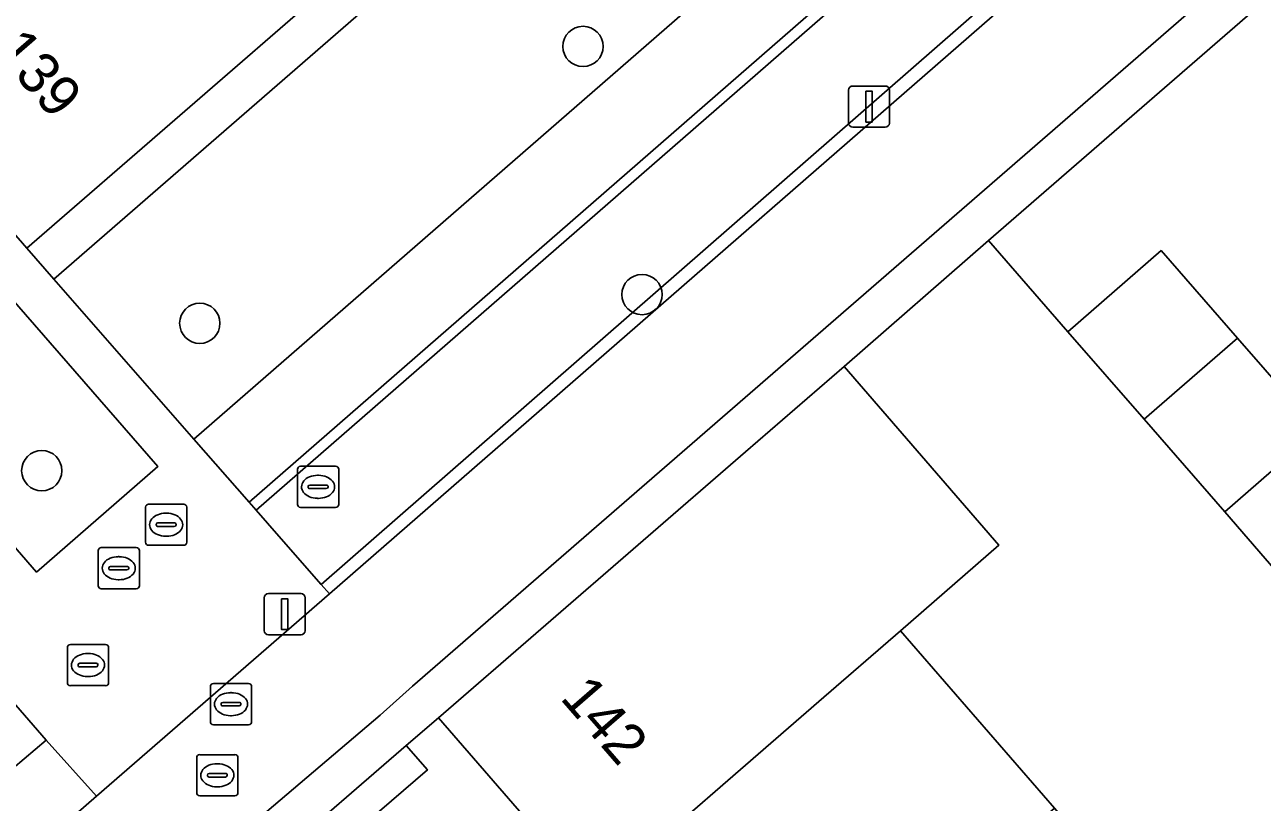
# Model space of a CAD drawing. Extents: x 155887 to 156869, y 383880 to 384678.
# Drawn here: x 156506.07 to 156536.09, y 384294.04 to 384312.92 of the extents above; entities that cross this region are included whole.
import ezdxf

# ---------------------------------------------------------------- set-up
doc = ezdxf.new("R2010")
doc.units = 0
for name, color, linetype in [('IMGEO_Boom', 7, 'Continuous'), ('IMGEO_Erf', 7, 'Continuous'), ('IMGEO_Fietspad_gesloten', 7, 'Continuous'), ('IMGEO_Greppel_droge_sloot', 7, 'Continuous'), ('IMGEO_Groenvoorziening', 7, 'Continuous'), ('IMGEO_Haag', 7, 'Continuous'), ('IMGEO_Kolk', 7, 'Continuous'), ('IMGEO_Lichtmast', 7, 'Continuous'), ('IMGEO_Muur', 7, 'Continuous'), ('IMGEO_Pand', 7, 'Continuous'), ('IMGEO_Pand_nummerreeks', 7, 'Continuous'), ('IMGEO_Rijbaan_lokaal_open', 7, 'Continuous'), ('IMGEO_Rioolput', 7, 'Continuous'), ('IMGEO_Voetpad_gesloten', 7, 'Continuous'), ('IMGEO_Voetpad_open', 7, 'Continuous')]:
    doc.layers.add(name, color=color, linetype=linetype)

msp = doc.modelspace()

# ---------------------------------------------------------------- linework, layer by layer
at = {"layer": 'IMGEO_Boom'}
for centre in [(156519.614, 384312.395), (156521.046, 384306.37), (156510.317, 384305.673), (156506.482, 384302.094)]:
    msp.add_circle(centre, 0.489, dxfattribs=at)
at = {"layer": 'IMGEO_Erf'}
msp.add_lwpolyline([(156553.78, 384279.614), (156550.128, 384283.84), (156548.173, 384286.073), (156546.319, 384288.191), (156546.36, 384288.227), (156542.676, 384292.435), (156540.697, 384294.717), (156538.839, 384296.86), (156535.189, 384301.096), (156533.228, 384303.346), (156531.379, 384305.467), (156529.455, 384307.68), (156525.947, 384304.624), (156529.707, 384300.287), (156527.315, 384298.209), (156531.05, 384293.898), (156534.788, 384289.583), (156538.533, 384285.26), (156542.271, 384280.945), (156545.999, 384276.643), (156549.735, 384272.33), (156553.391, 384268.11)], dxfattribs=at)
at = {"layer": 'IMGEO_Fietspad_gesloten'}
for points in [[(156648.55, 384416.417), (156603.807, 384377.588), (156601.828, 384375.893), (156557.079, 384337.043), (156554.933, 384335.268), (156551.774, 384332.513), (156513.461, 384299.101), (156507.808, 384294.187), (156504.978, 384291.727), (156500, 384287.4), (156473.684, 384264.525)], [(156475.218, 384261.843), (156486.985, 384272.131), (156488.489, 384273.45), (156500, 384283.446), (156507.78, 384290.202), (156508.941, 384291.208), (156509.588, 384291.772), (156511.459, 384293.409), (156514.691, 384296.154), (156515.48, 384296.862), (156553.811, 384330.161), (156554.603, 384330.849), (156557.035, 384332.96), (156558.966, 384334.66)]]:
    msp.add_lwpolyline(points, dxfattribs=at)
at = {"layer": 'IMGEO_Greppel_droge_sloot'}
msp.add_lwpolyline([(156513.259, 384299.332), (156551.773, 384332.999), (156550.337, 384334.838), (156511.686, 384301.131), (156512.238, 384300.5)], close=True, dxfattribs=at)
at = {"layer": 'IMGEO_Groenvoorziening'}
for points in [[(156554.933, 384335.268), (156553.085, 384337.397), (156552.702, 384337.254), (156549.833, 384334.752), (156511.511, 384301.331), (156511.686, 384301.131), (156550.337, 384334.838), (156551.773, 384332.999), (156513.259, 384299.332), (156513.461, 384299.101), (156551.774, 384332.513)], [(156537.32, 384314.519), (156538.115, 384315.206), (156538.936, 384315.919), (156541.185, 384317.875), (156547.477, 384323.346), (156554.475, 384329.42), (156555.249, 384330.095), (156557.68, 384332.215), (156557.601, 384332.305), (156557.035, 384332.96), (156554.603, 384330.849), (156553.811, 384330.161), (156515.48, 384296.862), (156514.691, 384296.154), (156511.459, 384293.409), (156512.127, 384292.651), (156515.326, 384295.42), (156516.106, 384296.095), (156523.554, 384302.55), (156525.947, 384304.624), (156529.455, 384307.68), (156529.456, 384307.681)], [(156527.957, 384325.168), (156527.341, 384325.962), (156519.574, 384319.199), (156519.431, 384319.075), (156513.543, 384313.947), (156506.121, 384307.495), (156506.779, 384306.742)], [(156510.173, 384302.862), (156531.31, 384321.278), (156527.957, 384325.168), (156506.779, 384306.742)], [(156485.228, 384320.167), (156484.42, 384319.476), (156500, 384301.535), (156505.785, 384294.873), (156506.593, 384295.554), (156500, 384303.149)], [(156502.706, 384309.762), (156500, 384307.468), (156499.751, 384307.257), (156500, 384306.97), (156506.356, 384299.632), (156509.3, 384302.198)], [(156515.838, 384294.828), (156515.326, 384295.42), (156512.127, 384292.651), (156512.64, 384292.07)]]:
    msp.add_lwpolyline(points, close=True, dxfattribs=at)
at = {"layer": 'IMGEO_Haag'}
for points in [[(156537.32, 384314.519), (156538.115, 384315.206), (156538.936, 384315.919), (156541.185, 384317.875), (156547.477, 384323.346), (156554.475, 384329.42), (156555.249, 384330.095), (156557.68, 384332.215), (156557.601, 384332.305), (156557.035, 384332.96), (156554.603, 384330.849), (156553.811, 384330.161), (156515.48, 384296.862), (156514.691, 384296.154), (156511.459, 384293.409), (156512.127, 384292.651), (156515.326, 384295.42), (156516.106, 384296.095), (156523.554, 384302.55), (156525.947, 384304.624), (156529.455, 384307.68), (156529.456, 384307.681)], [(156527.957, 384325.168), (156527.341, 384325.962), (156519.574, 384319.199), (156519.431, 384319.075), (156513.543, 384313.947), (156506.121, 384307.495), (156506.779, 384306.742)], [(156506.593, 384295.554), (156500, 384303.149), (156485.228, 384320.167), (156484.42, 384319.476), (156500, 384301.535), (156505.785, 384294.873)]]:
    msp.add_lwpolyline(points, close=True, dxfattribs=at)
at = {"layer": 'IMGEO_Kolk'}
for p, q in [((156512.685, 384301.276), (156512.685, 384302.128)), ((156512.76, 384302.202), (156513.612, 384302.202)), ((156513.173, 384301.982), (156513.198, 384301.982)), ((156513.686, 384302.128), (156513.686, 384301.276)), ((156512.944, 384301.696), (156512.944, 384301.708)), ((156513.382, 384301.659), (156512.984, 384301.659)), ((156512.987, 384301.745), (156513.385, 384301.745)), ((156513.428, 384301.708), (156513.428, 384301.696)), ((156513.196, 384301.422), (156513.171, 384301.422)), ((156513.612, 384301.202), (156512.76, 384301.202))]:
    msp.add_line(p, q, dxfattribs=at)
for points in [[(156512.685, 384301.276), (156512.685, 384302.128)], [(156512.76, 384302.202), (156513.612, 384302.202)], [(156513.686, 384302.128), (156513.686, 384301.276)], [(156513.612, 384301.202), (156512.76, 384301.202)]]:
    msp.add_lwpolyline(points, dxfattribs=at)
for centre, radius, start, end in [((156512.762, 384302.126), 0.0765, 91.552, 178.448), ((156512.762, 384302.126), 0.0765, 91.552, 178.448), ((156513.61, 384302.126), 0.0765, 1.552, 88.448), ((156513.61, 384302.126), 0.0765, 1.552, 88.448), ((156512.984, 384301.705), 0.0403, 85.8775, 175.7526), ((156512.981, 384301.695), 0.0366, 178.938, 274.7102), ((156513.385, 384301.702), 0.043, 264.8664, 352.4533), ((156513.389, 384301.707), 0.0386, 1.7309, 96.639), ((156512.762, 384301.278), 0.0765, 181.552, 268.448), ((156512.762, 384301.278), 0.0765, 181.552, 268.448), ((156513.61, 384301.278), 0.0765, 271.552, 358.448), ((156513.61, 384301.278), 0.0765, 271.552, 358.448)]:
    msp.add_arc(centre, radius, start, end, dxfattribs=at)
for centre, major_axis, ratio, start_param, end_param in [((156513.172, 384301.702), (-0.387, 0.002), 0.722429, 4.712389, 7.853982), ((156513.197, 384301.702), (-0.39, 0.002), 0.717154, 1.570796, 4.712389)]:
    msp.add_ellipse(centre, major_axis=major_axis, ratio=ratio, start_param=start_param, end_param=end_param, dxfattribs=at)
at = {"layer": 'IMGEO_Lichtmast'}
for p, q in [((156526.058, 384310.534), (156526.058, 384311.334)), ((156526.058, 384311.334), (156526.058, 384310.534)), ((156526.158, 384311.434), (156526.948, 384311.434)), ((156526.948, 384311.434), (156526.158, 384311.434)), ((156527.048, 384311.334), (156527.048, 384310.534)), ((156527.048, 384310.534), (156527.048, 384311.334)), ((156526.948, 384310.434), (156526.158, 384310.434)), ((156526.158, 384310.434), (156526.948, 384310.434)), ((156511.882, 384298.209), (156511.882, 384299.009)), ((156511.882, 384299.009), (156511.882, 384298.209)), ((156511.982, 384299.109), (156512.772, 384299.109)), ((156512.772, 384299.109), (156511.982, 384299.109)), ((156512.872, 384299.009), (156512.872, 384298.209)), ((156512.872, 384298.209), (156512.872, 384299.009)), ((156512.772, 384298.109), (156511.982, 384298.109)), ((156511.982, 384298.109), (156512.772, 384298.109))]:
    msp.add_line(p, q, dxfattribs=at)
for points in [[(156526.478, 384311.309), (156526.628, 384311.309), (156526.628, 384310.559), (156526.478, 384310.559), (156526.478, 384311.309)], [(156512.302, 384298.984), (156512.452, 384298.984), (156512.452, 384298.234), (156512.302, 384298.234), (156512.302, 384298.984)]]:
    msp.add_lwpolyline(points, dxfattribs=at)
for centre, start, end in [((156526.158, 384311.334), 90, 180), ((156526.158, 384311.334), 90, 180), ((156526.948, 384311.334), 0, 90), ((156526.948, 384311.334), 360, 90), ((156526.158, 384310.534), 180, 270), ((156526.158, 384310.534), 180, 270), ((156526.948, 384310.534), 270, 0), ((156526.948, 384310.534), 270, 0), ((156511.982, 384299.009), 90, 180), ((156511.982, 384299.009), 90, 180), ((156512.772, 384299.009), 0, 90), ((156512.772, 384299.009), 360, 90), ((156511.982, 384298.209), 180, 270), ((156511.982, 384298.209), 180, 270), ((156512.772, 384298.209), 270, 0), ((156512.772, 384298.209), 270, 0)]:
    msp.add_arc(centre, 0.1, start, end, dxfattribs=at)
at = {"layer": 'IMGEO_Muur'}
msp.add_lwpolyline([(156529.456, 384307.681), (156525.947, 384304.624), (156523.554, 384302.55)], dxfattribs=at)
at = {"layer": 'IMGEO_Pand'}
for points in [[(156502.386, 384311.794), (156506.121, 384307.495), (156513.543, 384313.947), (156510.264, 384317.722), (156509.811, 384318.244)], [(156535.492, 384305.313), (156533.64, 384307.438), (156531.379, 384305.467), (156533.228, 384303.346)], [(156535.492, 384305.313), (156533.228, 384303.346), (156535.189, 384301.096), (156537.45, 384303.067)], [(156527.315, 384298.209), (156529.707, 384300.287), (156525.947, 384304.624), (156523.554, 384302.55), (156516.106, 384296.095), (156519.875, 384291.745), (156525.337, 384296.491)], [(156531.05, 384293.898), (156527.315, 384298.209), (156525.337, 384296.491), (156519.875, 384291.745), (156523.609, 384287.434)]]:
    msp.add_lwpolyline(points, close=True, dxfattribs=at)
at = {"layer": 'IMGEO_Rijbaan_lokaal_open'}
msp.add_lwpolyline([(156537.32, 384314.519), (156529.456, 384307.681), (156529.455, 384307.68), (156531.379, 384305.467), (156533.64, 384307.438), (156535.492, 384305.313), (156537.45, 384303.067), (156535.189, 384301.096), (156538.839, 384296.86)], dxfattribs=at)
at = {"layer": 'IMGEO_Rioolput'}
for p, q in [((156509, 384300.356), (156509, 384301.208)), ((156509.075, 384301.282), (156509.927, 384301.282)), ((156509.488, 384301.062), (156509.513, 384301.062)), ((156510.001, 384301.208), (156510.001, 384300.356)), ((156509.259, 384300.776), (156509.259, 384300.788)), ((156509.697, 384300.739), (156509.299, 384300.739)), ((156509.302, 384300.825), (156509.7, 384300.825)), ((156509.743, 384300.788), (156509.743, 384300.776)), ((156509.511, 384300.502), (156509.486, 384300.502)), ((156507.849, 384299.3), (156507.849, 384300.152)), ((156507.924, 384300.226), (156508.776, 384300.226)), ((156508.85, 384300.152), (156508.85, 384299.3)), ((156509.927, 384300.282), (156509.075, 384300.282)), ((156508.337, 384300.006), (156508.362, 384300.006)), ((156508.108, 384299.72), (156508.108, 384299.732)), ((156508.546, 384299.683), (156508.148, 384299.683)), ((156508.151, 384299.769), (156508.549, 384299.769)), ((156508.592, 384299.732), (156508.592, 384299.72)), ((156508.776, 384299.226), (156507.924, 384299.226)), ((156508.36, 384299.446), (156508.335, 384299.446)), ((156507.103, 384296.948), (156507.103, 384297.8)), ((156507.178, 384297.874), (156508.03, 384297.874)), ((156508.104, 384297.8), (156508.104, 384296.948)), ((156507.591, 384297.654), (156507.616, 384297.654)), ((156507.362, 384297.368), (156507.362, 384297.38)), ((156507.8, 384297.331), (156507.402, 384297.331)), ((156507.405, 384297.417), (156507.803, 384297.417)), ((156507.846, 384297.38), (156507.846, 384297.368)), ((156508.03, 384296.874), (156507.178, 384296.874)), ((156507.614, 384297.094), (156507.589, 384297.094)), ((156510.573, 384295.998), (156510.573, 384296.85)), ((156510.648, 384296.924), (156511.5, 384296.924)), ((156511.574, 384296.85), (156511.574, 384295.998)), ((156511.061, 384296.704), (156511.086, 384296.704)), ((156510.832, 384296.418), (156510.832, 384296.43)), ((156511.27, 384296.381), (156510.872, 384296.381)), ((156510.875, 384296.467), (156511.273, 384296.467)), ((156511.316, 384296.43), (156511.316, 384296.418)), ((156511.5, 384295.924), (156510.648, 384295.924)), ((156511.084, 384296.144), (156511.059, 384296.144)), ((156510.241, 384294.272), (156510.241, 384295.124)), ((156510.316, 384295.198), (156511.168, 384295.198)), ((156511.242, 384295.124), (156511.242, 384294.272)), ((156510.543, 384294.741), (156510.941, 384294.741)), ((156510.729, 384294.978), (156510.754, 384294.978)), ((156510.5, 384294.692), (156510.5, 384294.704)), ((156510.938, 384294.655), (156510.54, 384294.655)), ((156510.984, 384294.704), (156510.984, 384294.692)), ((156511.168, 384294.198), (156510.316, 384294.198)), ((156510.752, 384294.418), (156510.727, 384294.418))]:
    msp.add_line(p, q, dxfattribs=at)
for points in [[(156509, 384300.356), (156509, 384301.208)], [(156509.075, 384301.282), (156509.927, 384301.282)], [(156510.001, 384301.208), (156510.001, 384300.356)], [(156507.849, 384299.3), (156507.849, 384300.152)], [(156507.924, 384300.226), (156508.776, 384300.226)], [(156508.85, 384300.152), (156508.85, 384299.3)], [(156509.927, 384300.282), (156509.075, 384300.282)], [(156508.776, 384299.226), (156507.924, 384299.226)], [(156507.103, 384296.948), (156507.103, 384297.8)], [(156507.178, 384297.874), (156508.03, 384297.874)], [(156508.104, 384297.8), (156508.104, 384296.948)], [(156508.03, 384296.874), (156507.178, 384296.874)], [(156510.573, 384295.998), (156510.573, 384296.85)], [(156510.648, 384296.924), (156511.5, 384296.924)], [(156511.574, 384296.85), (156511.574, 384295.998)], [(156511.5, 384295.924), (156510.648, 384295.924)], [(156510.241, 384294.272), (156510.241, 384295.124)], [(156510.316, 384295.198), (156511.168, 384295.198)], [(156511.242, 384295.124), (156511.242, 384294.272)], [(156511.168, 384294.198), (156510.316, 384294.198)]]:
    msp.add_lwpolyline(points, dxfattribs=at)
for centre, radius, start, end in [((156509.077, 384301.206), 0.0765, 91.552, 178.448), ((156509.077, 384301.206), 0.0765, 91.552, 178.448), ((156509.925, 384301.206), 0.0765, 1.552, 88.448), ((156509.925, 384301.206), 0.0765, 1.552, 88.448), ((156509.299, 384300.785), 0.0403, 85.8775, 175.7526), ((156509.296, 384300.775), 0.0366, 178.938, 274.7102), ((156509.7, 384300.782), 0.043, 264.8664, 352.4533), ((156509.704, 384300.787), 0.0386, 1.7309, 96.639), ((156507.926, 384300.15), 0.0765, 91.552, 178.448), ((156507.926, 384300.15), 0.0765, 91.552, 178.448), ((156508.774, 384300.15), 0.0765, 1.552, 88.448), ((156508.774, 384300.15), 0.0765, 1.552, 88.448), ((156509.077, 384300.358), 0.0765, 181.552, 268.448), ((156509.077, 384300.358), 0.0765, 181.552, 268.448), ((156509.925, 384300.358), 0.0765, 271.552, 358.448), ((156509.925, 384300.358), 0.0765, 271.552, 358.448), ((156508.148, 384299.729), 0.0403, 85.8775, 175.7526), ((156508.145, 384299.719), 0.0366, 178.938, 274.7102), ((156508.549, 384299.726), 0.043, 264.8664, 352.4533), ((156508.553, 384299.731), 0.0386, 1.7309, 96.639), ((156507.926, 384299.302), 0.0765, 181.552, 268.448), ((156507.926, 384299.302), 0.0765, 181.552, 268.448), ((156508.774, 384299.302), 0.0765, 271.552, 358.448), ((156508.774, 384299.302), 0.0765, 271.552, 358.448), ((156507.18, 384297.798), 0.0765, 91.552, 178.448), ((156507.18, 384297.798), 0.0765, 91.552, 178.448), ((156508.028, 384297.798), 0.0765, 1.552, 88.448), ((156508.028, 384297.798), 0.0765, 1.552, 88.448), ((156507.402, 384297.377), 0.0403, 85.8775, 175.7526), ((156507.399, 384297.367), 0.0366, 178.938, 274.7102), ((156507.803, 384297.374), 0.043, 264.8664, 352.4533), ((156507.807, 384297.379), 0.0386, 1.7309, 96.639), ((156507.18, 384296.95), 0.0765, 181.552, 268.448), ((156507.18, 384296.95), 0.0765, 181.552, 268.448), ((156508.028, 384296.95), 0.0765, 271.552, 358.448), ((156508.028, 384296.95), 0.0765, 271.552, 358.448), ((156510.65, 384296.848), 0.0765, 91.552, 178.448), ((156510.65, 384296.848), 0.0765, 91.552, 178.448), ((156511.498, 384296.848), 0.0765, 1.552, 88.448), ((156511.498, 384296.848), 0.0765, 1.552, 88.448), ((156510.872, 384296.427), 0.0403, 85.8775, 175.7526), ((156510.869, 384296.417), 0.0366, 178.938, 274.7102), ((156511.273, 384296.424), 0.043, 264.8664, 352.4533), ((156511.277, 384296.429), 0.0386, 1.7309, 96.639), ((156510.65, 384296), 0.0765, 181.552, 268.448), ((156510.65, 384296), 0.0765, 181.552, 268.448), ((156511.498, 384296), 0.0765, 271.552, 358.448), ((156511.498, 384296), 0.0765, 271.552, 358.448), ((156510.318, 384295.122), 0.0765, 91.552, 178.448), ((156510.318, 384295.122), 0.0765, 91.552, 178.448), ((156511.166, 384295.122), 0.0765, 1.552, 88.448), ((156511.166, 384295.122), 0.0765, 1.552, 88.448), ((156510.54, 384294.701), 0.0403, 85.8775, 175.7526), ((156510.945, 384294.703), 0.0386, 1.7309, 96.639), ((156510.537, 384294.691), 0.0366, 178.938, 274.7102), ((156510.941, 384294.698), 0.043, 264.8664, 352.4533), ((156510.318, 384294.274), 0.0765, 181.552, 268.448), ((156510.318, 384294.274), 0.0765, 181.552, 268.448), ((156511.166, 384294.274), 0.0765, 271.552, 358.448), ((156511.166, 384294.274), 0.0765, 271.552, 358.448)]:
    msp.add_arc(centre, radius, start, end, dxfattribs=at)
for centre, major_axis, ratio, start_param, end_param in [((156509.487, 384300.782), (-0.387, 0.002), 0.722429, 4.712389, 7.853982), ((156509.512, 384300.782), (-0.39, 0.002), 0.717154, 1.570796, 4.712389), ((156508.336, 384299.726), (-0.387, 0.002), 0.722429, 4.712389, 7.853982), ((156508.361, 384299.726), (-0.39, 0.002), 0.717154, 1.570796, 4.712389), ((156507.59, 384297.374), (-0.387, 0.002), 0.722429, 4.712389, 7.853982), ((156507.615, 384297.374), (-0.39, 0.002), 0.717154, 1.570796, 4.712389), ((156511.06, 384296.424), (-0.387, 0.002), 0.722429, 4.712389, 7.853982), ((156511.085, 384296.424), (-0.39, 0.002), 0.717154, 1.570796, 4.712389), ((156510.728, 384294.698), (-0.387, 0.002), 0.722429, 4.712389, 7.853982), ((156510.753, 384294.698), (-0.39, 0.002), 0.717154, 1.570796, 4.712389)]:
    msp.add_ellipse(centre, major_axis=major_axis, ratio=ratio, start_param=start_param, end_param=end_param, dxfattribs=at)
at = {"layer": 'IMGEO_Voetpad_gesloten'}
msp.add_lwpolyline([(156645.359, 384420.378), (156626.631, 384404.101), (156625.693, 384403.286), (156600.546, 384381.431), (156598.543, 384379.697), (156579.802, 384363.427), (156578.944, 384362.682), (156553.763, 384340.821), (156551.693, 384339.037), (156548.518, 384336.271), (156532.232, 384322.082), (156531.31, 384321.278), (156510.173, 384302.862), (156511.511, 384301.331), (156549.833, 384334.752), (156552.702, 384337.254), (156555.433, 384339.564), (156555.463, 384339.578), (156599.719, 384377.942), (156602.187, 384380.108), (156602.253, 384380.125), (156646.409, 384418.594)], dxfattribs=at)
at = {"layer": 'IMGEO_Voetpad_open'}
for points in [[(156500, 384303.149), (156506.593, 384295.554), (156507.808, 384294.187), (156513.461, 384299.101), (156513.259, 384299.332), (156512.238, 384300.5), (156511.686, 384301.131), (156511.511, 384301.331), (156510.173, 384302.862), (156506.779, 384306.742), (156506.121, 384307.495), (156502.386, 384311.794)], [(156519.875, 384291.745), (156516.106, 384296.095), (156515.326, 384295.42), (156515.838, 384294.828), (156512.64, 384292.07)], [(156504.978, 384291.727), (156507.808, 384294.187), (156506.593, 384295.554), (156505.785, 384294.873)]]:
    msp.add_lwpolyline(points, dxfattribs=at)
msp.add_lwpolyline([(156506.356, 384299.632), (156500, 384306.97), (156499.751, 384307.257), (156500, 384307.468), (156502.706, 384309.762), (156509.3, 384302.198)], close=True, dxfattribs=at)

# ---------------------------------------------------------------- texts
at = {"layer": 'IMGEO_Pand_nummerreeks'}
for s, rotation, p in [('139', 310.9894, (156505.309, 384312.272)), ('142', 310.9491, (156519.036, 384296.565))]:
    msp.add_text(s, height=1, rotation=rotation, dxfattribs=at).set_placement(p)

doc.saveas('drawing.dxf')
